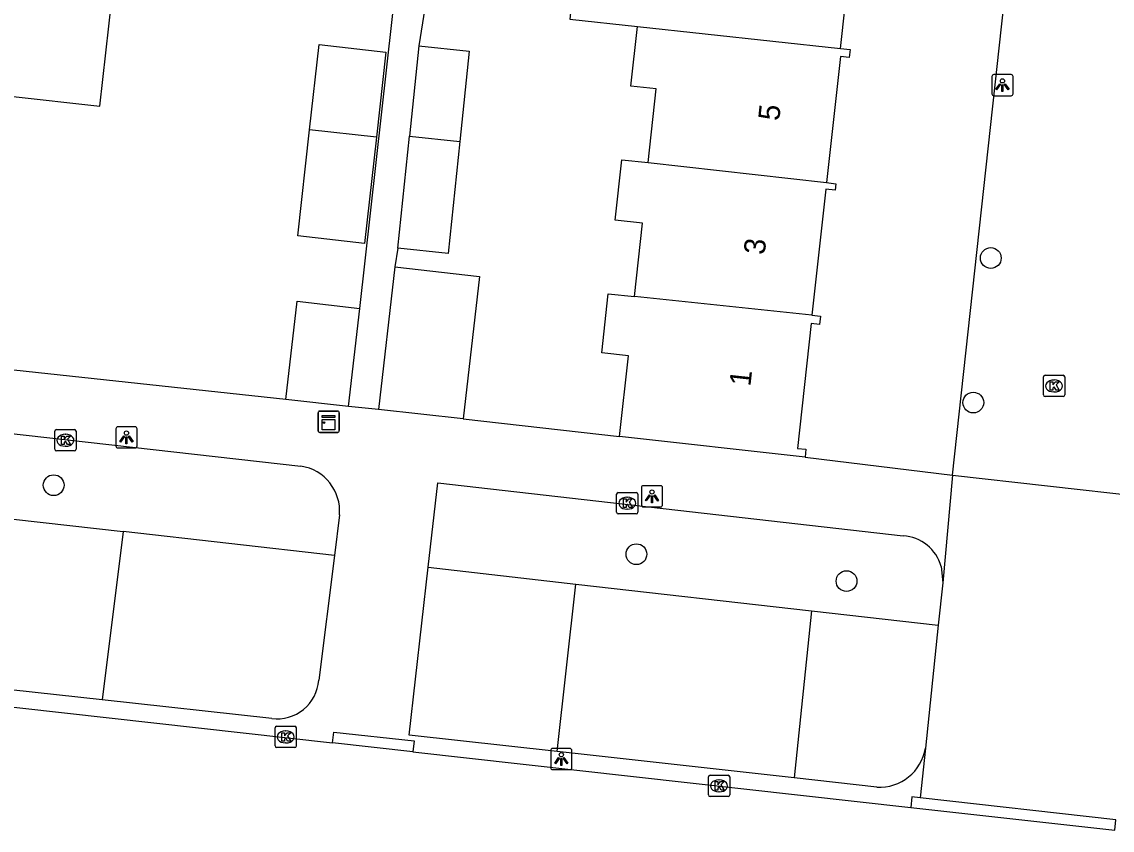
# Model space of a CAD drawing. Extents: x 162082 to 163393, y 388091 to 388632.
# Drawn here: x 162829.3 to 162880.7, y 388337.7 to 388375.8 of the extents above; entities that cross this region are included whole.
import ezdxf

# ---------------------------------------------------------------- set-up
doc = ezdxf.new("R2010")
doc.units = 0
for name, color, linetype in [('IMGEO_Boom', 7, 'Continuous'), ('IMGEO_Groenvoorziening', 7, 'Continuous'), ('IMGEO_Kast', 7, 'Continuous'), ('IMGEO_Kolk', 7, 'Continuous'), ('IMGEO_Lichtpunt', 7, 'Continuous'), ('IMGEO_Muur', 7, 'Continuous'), ('IMGEO_Pand', 7, 'Continuous'), ('IMGEO_Pand_nummerreeks', 7, 'Continuous'), ('IMGEO_Rijbaan_lokaal_open', 7, 'Continuous'), ('IMGEO_Voetpad_open', 7, 'Continuous')]:
    doc.layers.add(name, color=color, linetype=linetype)

msp = doc.modelspace()

# ---------------------------------------------------------------- linework, layer by layer
at = {"layer": 'IMGEO_Boom'}
for centre in [(162874.954, 388364.652), (162874.131, 388357.846), (162830.846, 388353.957), (162858.274, 388350.706), (162868.164, 388349.441)]:
    msp.add_circle(centre, 0.489, dxfattribs=at)
at = {"layer": 'IMGEO_Groenvoorziening'}
for points in [[(162820.012, 388353.361), (162834.123, 388351.771)], [(162834.123, 388351.771), (162833.127, 388343.846)], [(162844.061, 388350.651), (162834.123, 388351.771)], [(162848.474, 388350.096), (162855.429, 388349.304)], [(162854.543, 388341.411), (162855.429, 388349.304)], [(162855.429, 388349.304), (162866.522, 388348.04)], [(162866.522, 388348.04), (162865.701, 388340.172)], [(162866.522, 388348.04), (162872.484, 388347.361)]]:
    msp.add_lwpolyline(points, dxfattribs=at)
at = {"layer": 'IMGEO_Kast'}
for p, q in [((162843.288, 388356.517), (162843.288, 388357.358)), ((162843.288, 388357.358), (162843.288, 388356.517)), ((162843.363, 388357.442), (162844.204, 388357.442)), ((162844.204, 388357.442), (162843.363, 388357.442)), ((162844.288, 388357.367), (162844.288, 388356.526)), ((162844.288, 388356.526), (162844.288, 388357.367)), ((162844.213, 388356.442), (162843.372, 388356.442)), ((162843.372, 388356.442), (162844.213, 388356.442))]:
    msp.add_line(p, q, dxfattribs=at)
for points in [[(162843.483, 388357.232), (162844.083, 388357.232), (162844.083, 388357.147), (162843.483, 388357.147), (162843.483, 388357.232)], [(162843.483, 388357.057), (162844.083, 388357.057), (162844.083, 388356.568), (162843.483, 388356.568), (162843.483, 388357.057)]]:
    msp.add_lwpolyline(points, dxfattribs=at)
msp.add_circle((162843.567, 388356.906), 0.0377, dxfattribs=at)
for centre, start, end in [((162843.366, 388357.364), 92.4484, 184.2845), ((162843.366, 388357.364), 92.4484, 184.2845), ((162844.21, 388357.364), 2.4484, 94.2845), ((162844.21, 388357.364), 2.4484, 94.2845), ((162843.366, 388356.52), 182.4484, 274.2845), ((162843.366, 388356.52), 182.4484, 274.2845), ((162844.21, 388356.52), 272.4484, 4.2845), ((162844.21, 388356.52), 272.4484, 4.2845)]:
    msp.add_arc(centre, 0.0779, start, end, dxfattribs=at)
at = {"layer": 'IMGEO_Kolk'}
for p, q in [((162877.433, 388358.204), (162877.433, 388359.056)), ((162877.508, 388359.13), (162878.36, 388359.13)), ((162877.921, 388358.91), (162877.946, 388358.91)), ((162878.434, 388359.056), (162878.434, 388358.204)), ((162877.944, 388358.35), (162877.919, 388358.35)), ((162878.36, 388358.13), (162877.508, 388358.13)), ((162830.898, 388355.646), (162830.898, 388356.498)), ((162830.973, 388356.572), (162831.825, 388356.572)), ((162831.386, 388356.352), (162831.411, 388356.352)), ((162831.899, 388356.498), (162831.899, 388355.646)), ((162831.409, 388355.792), (162831.384, 388355.792)), ((162831.825, 388355.572), (162830.973, 388355.572)), ((162857.343, 388352.681), (162857.343, 388353.533)), ((162857.418, 388353.607), (162858.27, 388353.607)), ((162857.831, 388353.387), (162857.856, 388353.387)), ((162858.344, 388353.533), (162858.344, 388352.681)), ((162857.854, 388352.827), (162857.829, 388352.827)), ((162858.27, 388352.607), (162857.418, 388352.607)), ((162841.266, 388341.678), (162841.266, 388342.53)), ((162841.341, 388342.604), (162842.193, 388342.604)), ((162841.754, 388342.384), (162841.779, 388342.384)), ((162842.267, 388342.53), (162842.267, 388341.678)), ((162842.193, 388341.604), (162841.341, 388341.604)), ((162841.777, 388341.824), (162841.752, 388341.824)), ((162861.739, 388340.3), (162862.591, 388340.3)), ((162861.664, 388339.374), (162861.664, 388340.226)), ((162862.152, 388340.08), (162862.177, 388340.08)), ((162862.665, 388340.226), (162862.665, 388339.374)), ((162862.591, 388339.3), (162861.739, 388339.3)), ((162862.175, 388339.52), (162862.15, 388339.52))]:
    msp.add_line(p, q, dxfattribs=at)
for points in [[(162877.433, 388358.204), (162877.433, 388359.056)], [(162877.508, 388359.13), (162878.36, 388359.13)], [(162877.754, 388358.83), (162877.877, 388358.83), (162877.877, 388358.679), (162878.007, 388358.83), (162878.171, 388358.83), (162878.025, 388358.679), (162878.178, 388358.43), (162878.026, 388358.43), (162877.941, 388358.594), (162877.877, 388358.527), (162877.877, 388358.43), (162877.754, 388358.43), (162877.754, 388358.83)], [(162878.434, 388359.056), (162878.434, 388358.204)], [(162878.36, 388358.13), (162877.508, 388358.13)], [(162830.898, 388355.646), (162830.898, 388356.498)], [(162830.973, 388356.572), (162831.825, 388356.572)], [(162831.219, 388356.272), (162831.342, 388356.272), (162831.342, 388356.121), (162831.472, 388356.272), (162831.636, 388356.272), (162831.49, 388356.121), (162831.643, 388355.872), (162831.491, 388355.872), (162831.406, 388356.036), (162831.342, 388355.969), (162831.342, 388355.872), (162831.219, 388355.872), (162831.219, 388356.272)], [(162831.899, 388356.498), (162831.899, 388355.646)], [(162831.825, 388355.572), (162830.973, 388355.572)], [(162857.343, 388352.681), (162857.343, 388353.533)], [(162857.418, 388353.607), (162858.27, 388353.607)], [(162857.664, 388353.307), (162857.787, 388353.307), (162857.787, 388353.156), (162857.917, 388353.307), (162858.081, 388353.307), (162857.935, 388353.156), (162858.088, 388352.907), (162857.936, 388352.907), (162857.851, 388353.071), (162857.787, 388353.004), (162857.787, 388352.907), (162857.664, 388352.907), (162857.664, 388353.307)], [(162858.344, 388353.533), (162858.344, 388352.681)], [(162858.27, 388352.607), (162857.418, 388352.607)], [(162841.266, 388341.678), (162841.266, 388342.53)], [(162841.341, 388342.604), (162842.193, 388342.604)], [(162842.267, 388342.53), (162842.267, 388341.678)], [(162841.587, 388342.304), (162841.71, 388342.304), (162841.71, 388342.153), (162841.84, 388342.304), (162842.004, 388342.304), (162841.858, 388342.153), (162842.011, 388341.904), (162841.859, 388341.904), (162841.774, 388342.068), (162841.71, 388342.001), (162841.71, 388341.904), (162841.587, 388341.904), (162841.587, 388342.304)], [(162842.193, 388341.604), (162841.341, 388341.604)], [(162861.739, 388340.3), (162862.591, 388340.3)], [(162861.664, 388339.374), (162861.664, 388340.226)], [(162861.985, 388340), (162862.108, 388340), (162862.108, 388339.849), (162862.238, 388340), (162862.402, 388340), (162862.256, 388339.849), (162862.409, 388339.6), (162862.257, 388339.6), (162862.172, 388339.764), (162862.108, 388339.697), (162862.108, 388339.6), (162861.985, 388339.6), (162861.985, 388340)], [(162862.665, 388340.226), (162862.665, 388339.374)], [(162862.591, 388339.3), (162861.739, 388339.3)]]:
    msp.add_lwpolyline(points, dxfattribs=at)
for centre, start, end in [((162877.51, 388359.054), 91.552, 178.448), ((162877.51, 388359.054), 91.552, 178.448), ((162878.358, 388359.054), 1.552, 88.448), ((162878.358, 388359.054), 1.552, 88.448), ((162877.51, 388358.206), 181.552, 268.448), ((162877.51, 388358.206), 181.552, 268.448), ((162878.358, 388358.206), 271.552, 358.448), ((162878.358, 388358.206), 271.552, 358.448), ((162830.975, 388356.496), 91.552, 178.448), ((162830.975, 388356.496), 91.552, 178.448), ((162831.823, 388356.496), 1.552, 88.448), ((162831.823, 388356.496), 1.552, 88.448), ((162830.975, 388355.648), 181.552, 268.448), ((162830.975, 388355.648), 181.552, 268.448), ((162831.823, 388355.648), 271.552, 358.448), ((162831.823, 388355.648), 271.552, 358.448), ((162857.42, 388353.531), 91.552, 178.448), ((162857.42, 388353.531), 91.552, 178.448), ((162858.268, 388353.531), 1.552, 88.448), ((162858.268, 388353.531), 1.552, 88.448), ((162857.42, 388352.683), 181.552, 268.448), ((162857.42, 388352.683), 181.552, 268.448), ((162858.268, 388352.683), 271.552, 358.448), ((162858.268, 388352.683), 271.552, 358.448), ((162841.343, 388342.528), 91.552, 178.448), ((162841.343, 388342.528), 91.552, 178.448), ((162842.191, 388342.528), 1.552, 88.448), ((162842.191, 388342.528), 1.552, 88.448), ((162841.343, 388341.68), 181.552, 268.448), ((162841.343, 388341.68), 181.552, 268.448), ((162842.191, 388341.68), 271.552, 358.448), ((162842.191, 388341.68), 271.552, 358.448), ((162861.741, 388340.224), 91.552, 178.448), ((162861.741, 388340.224), 91.552, 178.448), ((162862.589, 388340.224), 1.552, 88.448), ((162862.589, 388340.224), 1.552, 88.448), ((162861.741, 388339.376), 181.552, 268.448), ((162861.741, 388339.376), 181.552, 268.448), ((162862.589, 388339.376), 271.552, 358.448), ((162862.589, 388339.376), 271.552, 358.448)]:
    msp.add_arc(centre, 0.0765, start, end, dxfattribs=at)
for centre, major_axis, ratio, start_param, end_param in [((162877.92, 388358.63), (-0.387, 0.002), 0.722429, 4.712389, 7.853982), ((162877.945, 388358.63), (-0.39, 0.002), 0.717154, 1.570796, 4.712389), ((162831.385, 388356.072), (-0.387, 0.002), 0.722429, 4.712389, 7.853982), ((162831.41, 388356.072), (-0.39, 0.002), 0.717154, 1.570796, 4.712389), ((162857.83, 388353.107), (-0.387, 0.002), 0.722429, 4.712389, 7.853982), ((162857.855, 388353.107), (-0.39, 0.002), 0.717154, 1.570796, 4.712389), ((162841.753, 388342.104), (-0.387, 0.002), 0.722429, 4.712389, 7.853982), ((162841.778, 388342.104), (-0.39, 0.002), 0.717154, 1.570796, 4.712389), ((162862.151, 388339.8), (-0.387, 0.002), 0.722429, 4.712389, 7.853982), ((162862.176, 388339.8), (-0.39, 0.002), 0.717154, 1.570796, 4.712389)]:
    msp.add_ellipse(centre, major_axis=major_axis, ratio=ratio, start_param=start_param, end_param=end_param, dxfattribs=at)
at = {"layer": 'IMGEO_Lichtpunt'}
for p, q in [((162875.006, 388373.197), (162875.006, 388372.39)), ((162875.006, 388373.197), (162875.006, 388372.39)), ((162875.908, 388373.292), (162875.1, 388373.292)), ((162875.908, 388373.292), (162875.1, 388373.292)), ((162876.002, 388372.39), (162876.002, 388373.197)), ((162876.002, 388372.39), (162876.002, 388373.197)), ((162875.1, 388372.296), (162875.908, 388372.296)), ((162875.1, 388372.296), (162875.908, 388372.296)), ((162833.773, 388356.611), (162833.773, 388355.804)), ((162833.773, 388356.611), (162833.773, 388355.804)), ((162834.675, 388356.706), (162833.867, 388356.706)), ((162834.675, 388356.706), (162833.867, 388356.706)), ((162834.769, 388355.804), (162834.769, 388356.611)), ((162834.769, 388355.804), (162834.769, 388356.611)), ((162833.867, 388355.71), (162834.675, 388355.71)), ((162833.867, 388355.71), (162834.675, 388355.71)), ((162858.51, 388353.839), (162858.51, 388353.032)), ((162858.51, 388353.839), (162858.51, 388353.032)), ((162859.412, 388353.934), (162858.604, 388353.934)), ((162859.412, 388353.934), (162858.604, 388353.934)), ((162859.506, 388353.032), (162859.506, 388353.839)), ((162859.506, 388353.032), (162859.506, 388353.839)), ((162858.604, 388352.938), (162859.412, 388352.938)), ((162858.604, 388352.938), (162859.412, 388352.938)), ((162854.24, 388341.467), (162854.24, 388340.66)), ((162854.24, 388341.467), (162854.24, 388340.66)), ((162855.142, 388341.562), (162854.334, 388341.562)), ((162855.142, 388341.562), (162854.334, 388341.562)), ((162855.236, 388340.66), (162855.236, 388341.467)), ((162855.236, 388340.66), (162855.236, 388341.467)), ((162854.334, 388340.566), (162855.142, 388340.566)), ((162854.334, 388340.566), (162855.142, 388340.566))]:
    msp.add_line(p, q, dxfattribs=at)
for points in [[(162875.38, 388372.861), (162875.419, 388372.833), (162875.231, 388372.571), (162875.193, 388372.598), (162875.38, 388372.861)], [(162875.482, 388372.813), (162875.529, 388372.813), (162875.529, 388372.491), (162875.482, 388372.491), (162875.482, 388372.813)], [(162875.592, 388372.833), (162875.63, 388372.86), (162875.817, 388372.598), (162875.778, 388372.57), (162875.592, 388372.833)], [(162834.147, 388356.275), (162834.186, 388356.247), (162833.998, 388355.985), (162833.96, 388356.012), (162834.147, 388356.275)], [(162834.249, 388356.227), (162834.296, 388356.227), (162834.296, 388355.905), (162834.249, 388355.905), (162834.249, 388356.227)], [(162834.359, 388356.247), (162834.397, 388356.274), (162834.584, 388356.012), (162834.545, 388355.984), (162834.359, 388356.247)], [(162858.884, 388353.503), (162858.923, 388353.475), (162858.735, 388353.213), (162858.697, 388353.24), (162858.884, 388353.503)], [(162858.986, 388353.455), (162859.033, 388353.455), (162859.033, 388353.133), (162858.986, 388353.133), (162858.986, 388353.455)], [(162859.096, 388353.475), (162859.134, 388353.502), (162859.321, 388353.24), (162859.282, 388353.212), (162859.096, 388353.475)], [(162854.614, 388341.131), (162854.653, 388341.103), (162854.465, 388340.841), (162854.427, 388340.868), (162854.614, 388341.131)], [(162854.716, 388341.083), (162854.763, 388341.083), (162854.763, 388340.761), (162854.716, 388340.761), (162854.716, 388341.083)], [(162854.826, 388341.103), (162854.864, 388341.13), (162855.051, 388340.868), (162855.012, 388340.84), (162854.826, 388341.103)]]:
    msp.add_lwpolyline(points, dxfattribs=at)
for centre in [(162875.505, 388372.995), (162834.272, 388356.409), (162859.009, 388353.637), (162854.739, 388341.265)]:
    msp.add_circle(centre, 0.0994, dxfattribs=at)
for centre, start, end in [((162875.1, 388373.197), 90, 180), ((162875.1, 388373.197), 90, 180), ((162875.908, 388373.197), 0, 90), ((162875.908, 388373.197), 0, 90), ((162875.1, 388372.39), 180, 270), ((162875.1, 388372.39), 180, 270), ((162875.908, 388372.39), 270, 0), ((162875.908, 388372.39), 270, 360), ((162833.867, 388356.611), 90, 180), ((162833.867, 388356.611), 90, 180), ((162834.675, 388356.611), 0, 90), ((162834.675, 388356.611), 0, 90), ((162833.867, 388355.804), 180, 270), ((162833.867, 388355.804), 180, 270), ((162834.675, 388355.804), 270, 0), ((162834.675, 388355.804), 270, 360), ((162858.604, 388353.839), 90, 180), ((162858.604, 388353.839), 90, 180), ((162859.412, 388353.839), 0, 90), ((162859.412, 388353.839), 0, 90), ((162858.604, 388353.032), 180, 270), ((162858.604, 388353.032), 180, 270), ((162859.412, 388353.032), 270, 0), ((162859.412, 388353.032), 270, 360), ((162854.334, 388341.467), 90, 180), ((162854.334, 388341.467), 90, 180), ((162855.142, 388341.467), 0, 90), ((162855.142, 388341.467), 0, 90), ((162854.334, 388340.66), 180, 270), ((162854.334, 388340.66), 180, 270), ((162855.142, 388340.66), 270, 0), ((162855.142, 388340.66), 270, 360)]:
    msp.add_arc(centre, 0.0946, start, end, dxfattribs=at)
at = {"layer": 'IMGEO_Muur'}
msp.add_lwpolyline([(162850.116, 388357.074), (162857.481, 388356.243)], dxfattribs=at)
at = {"layer": 'IMGEO_Pand'}
for points in [[(162860.196, 388381.649), (162858.999, 388381.78), (162858.963, 388381.45), (162855.772, 388381.795), (162855.134, 388375.894), (162858.321, 388375.55)], [(162867.882, 388374.516), (162868.526, 388380.379), (162868.956, 388380.332), (162868.998, 388380.707), (162868.559, 388380.756)], [(162828.794, 388372.278), (162833.018, 388371.802), (162833.727, 388378.098), (162829.503, 388378.573)], [(162858.825, 388369.148), (162859.206, 388372.612), (162858.012, 388372.743), (162858.321, 388375.55)], [(162858.321, 388375.55), (162867.882, 388374.516)], [(162842.895, 388370.691), (162843.342, 388374.7), (162846.482, 388374.349), (162846.035, 388370.337)], [(162848.03, 388374.637), (162847.589, 388370.396)], [(162848.03, 388374.637), (162850.406, 388374.39), (162849.964, 388370.132)], [(162867.882, 388374.516), (162868.334, 388374.467), (162868.294, 388374.1), (162867.875, 388374.146), (162867.223, 388368.215)], [(162846.035, 388370.337), (162845.477, 388365.34), (162842.337, 388365.691), (162842.895, 388370.691)], [(162846.035, 388370.337), (162842.895, 388370.691)], [(162847.041, 388365.115), (162847.589, 388370.396)], [(162849.964, 388370.132), (162849.416, 388364.869), (162847.041, 388365.115)], [(162847.589, 388370.396), (162849.964, 388370.132)], [(162858.186, 388362.834), (162858.566, 388366.292), (162857.281, 388366.433), (162857.594, 388369.283), (162858.825, 388369.148)], [(162858.825, 388369.148), (162867.223, 388368.215)], [(162867.223, 388368.215), (162867.656, 388368.154), (162867.627, 388367.846), (162867.183, 388367.895), (162866.531, 388361.956)], [(162846.906, 388364.237), (162846.141, 388357.526)], [(162846.906, 388364.237), (162850.882, 388363.784), (162850.116, 388357.074)], [(162857.481, 388356.243), (162857.899, 388360.052), (162856.648, 388360.189), (162856.953, 388362.97), (162858.186, 388362.834)], [(162841.773, 388357.992), (162842.301, 388362.619), (162845.249, 388362.283)], [(162866.531, 388361.956), (162858.186, 388362.834)], [(162844.721, 388357.655), (162845.249, 388362.283)], [(162866.531, 388361.956), (162866.942, 388361.91), (162866.9, 388361.521), (162866.507, 388361.565), (162865.861, 388355.689), (162866.257, 388355.646), (162866.217, 388355.283)], [(162844.721, 388357.655), (162841.773, 388357.992)], [(162850.116, 388357.074), (162846.141, 388357.526)], [(162866.217, 388355.283), (162857.481, 388356.243)]]:
    msp.add_lwpolyline(points, dxfattribs=at)
at = {"layer": 'IMGEO_Rijbaan_lokaal_open'}
for points in [[(162873.15, 388354.422), (162879.563, 388413.177)], [(162873.15, 388354.422), (162882.103, 388353.418)], [(162808.22, 388345.824), (162843.975, 388341.827)], [(162847.751, 388341.405), (162843.975, 388341.827)], [(162847.751, 388341.405), (162871.19, 388338.785)], [(162871.19, 388338.785), (162880.788, 388337.712)]]:
    msp.add_lwpolyline(points, dxfattribs=at)
at = {"layer": 'IMGEO_Voetpad_open'}
for points in [[(162845.249, 388362.283), (162849.588, 388401.01)], [(162848.309, 388376.412), (162848.03, 388374.637)], [(162847.041, 388365.115), (162846.906, 388364.237)], [(162841.773, 388357.992), (162827.359, 388359.538)], [(162811.597, 388358.335), (162842.484, 388354.854)], [(162846.141, 388357.526), (162844.721, 388357.655)], [(162850.116, 388357.074), (162857.481, 388356.243)], [(162866.217, 388355.283), (162873.15, 388354.422)], [(162873.15, 388354.422), (162872.693, 388349.366)], [(162848.474, 388350.096), (162848.92, 388354.071), (162870.826, 388351.576)], [(162844.3, 388352.554), (162844.061, 388350.651)], [(162844.061, 388350.651), (162843.322, 388344.774)], [(162854.543, 388341.411), (162847.586, 388342.184), (162848.474, 388350.096)], [(162872.625, 388350.125), (162872.693, 388349.366)], [(162872.693, 388349.366), (162872.484, 388347.361)], [(162872.484, 388347.361), (162871.88, 388341.578)], [(162833.127, 388343.846), (162819.075, 388345.381)], [(162841.113, 388342.973), (162833.127, 388343.846)], [(162843.975, 388341.827), (162844.031, 388342.335), (162847.807, 388341.912), (162847.751, 388341.405)], [(162865.701, 388340.172), (162854.543, 388341.411)], [(162871.88, 388341.578), (162871.635, 388339.233)], [(162869.594, 388339.739), (162865.701, 388340.172)], [(162871.635, 388339.233), (162871.243, 388339.277), (162871.19, 388338.785)], [(162880.788, 388337.712), (162880.84, 388338.193), (162871.635, 388339.233)]]:
    msp.add_lwpolyline(points, dxfattribs=at)
for centre, radius, start, end in [((162842.151, 388352.724), 2.156, 355.4697, 81.1171), ((162870.689, 388349.565), 2.016, 16.1337, 86.0898), ((162841.365, 388344.919), 1.962, 262.6131, 355.7677), ((162869.712, 388341.933), 2.197, 266.9231, 350.7076)]:
    msp.add_arc(centre, radius, start, end, dxfattribs=at)

# ---------------------------------------------------------------- texts
at = {"layer": 'IMGEO_Pand_nummerreeks'}
for s, p in [('5', (162864.994, 388371.088)), ('3', (162864.311, 388364.782)), ('1', (162863.64, 388358.589))]:
    msp.add_text(s, height=1, rotation=83.8168, dxfattribs=at).set_placement(p)

doc.saveas('drawing.dxf')
